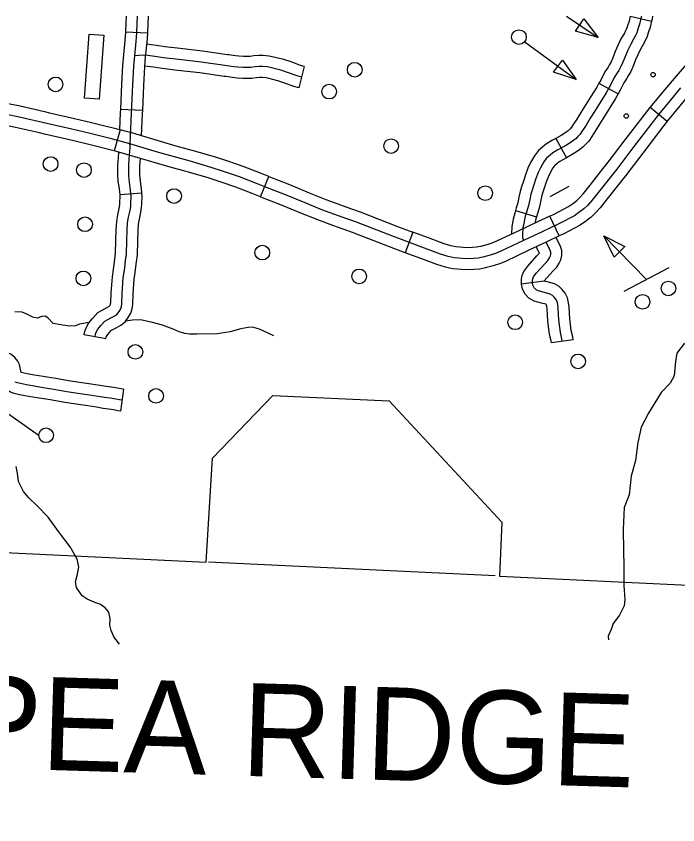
# Model space of a CAD drawing. Extents: x 653372 to 905732, y 627442 to 787275.
# Drawn here: x 712613 to 717127, y 781761 to 787275 of the extents above; entities that cross this region are included whole.
import ezdxf

# ---------------------------------------------------------------- set-up
doc = ezdxf.new("R2010")
doc.units = 0
for name, color, linetype in [('31', 7, 'Continuous'), ('32', 7, 'Continuous'), ('35', 7, 'Continuous'), ('45', 7, 'Continuous'), ('5', 7, 'Continuous'), ('56', 7, 'Continuous'), ('7', 7, 'Continuous'), ('8', 7, 'Continuous')]:
    doc.layers.add(name, color=color, linetype=linetype)

msp = doc.modelspace()

# ---------------------------------------------------------------- linework, layer by layer
at = {"layer": '31'}
for p, q in [((716938.8, 786654.6), (717053.7, 786558.3)), ((713322.3, 786500.4), (713281.3, 786356.1)), ((714279.6, 786041.9), (714337, 786180.6)), ((714337, 786180.6), (714337, 786180.6)), ((716317.8, 785776.3), (716253.4, 785911.8)), ((715319.8, 785802), (715267.4, 785661.4))]:
    msp.add_line(p, q, dxfattribs=at)
for points in [[(717294.8, 787060.7), (717280.3, 787048.3), (717262, 787029.1), (717248.4, 787013.7), (717196.2, 786960.6), (717087.2, 786833.7), (717025.3, 786758), (716938.8, 786654.6)], [(717392.2, 786946.7), (717383.6, 786939.2), (717372.5, 786927.7), (717358.2, 786911.4), (717306.7, 786859.1), (717202.2, 786737.4), (717140.9, 786662.3), (717053.7, 786558.3)], [(717144.7, 786785.5), (717083.1, 786710.1), (716996, 786606.2), (716942.8, 786535.3), (716827.4, 786385.5), (716710, 786232.2), (716586.5, 786075.1), (716539.6, 786017.1), (716509.3, 785984), (716485.7, 785960.9), (716451.6, 785935), (716420.9, 785912.9), (716315.5, 785858.3), (716201.6, 785804.2), (716074.6, 785744.3)], [(712262.9, 786699.7), (712284.4, 786701.1), (712359.3, 786701), (712412.2, 786697.3), (712466.7, 786691.6), (712521.2, 786683.8), (712570.9, 786676.2), (712640.1, 786662.9), (712805.4, 786624.5)], [(716615.9, 786233.9), (716650.7, 786278.2), (716768, 786431.2), (716883.1, 786580.7), (716937.2, 786652.8), (716938.7, 786654.6)], [(716074.6, 785744.3), (715920.3, 785671.9), (715883.6, 785657.3), (715845.9, 785644.6), (715797.4, 785631.4), (715764.8, 785624.5), (715730.4, 785621.6), (715695, 785620.7), (715655.8, 785621.9), (715632.3, 785624.5), (715601, 785627.4), (715560, 785635.5), (715507.5, 785651.8), (715398.8, 785692.4), (715187.3, 785771.4), (714933.8, 785869.3), (714836.7, 785903.7), (714698.9, 785954.9), (714583.5, 786001.6), (714450.7, 786056.6), (714309.1, 786110.9), (714251.5, 786134.7), (714136.4, 786179.9), (714034.4, 786214.4), (713944, 786243.6), (713793.3, 786287.4), (713683.3, 786317.2), (713576.4, 786347.9), (713387.8, 786403.8), (713272.5, 786436.6), (713181.9, 786459.9), (713108.9, 786477.8), (712993.9, 786504.8), (712823.3, 786543.3), (712624.5, 786589.5), (712558.2, 786602.3)], [(712805.4, 786624.5), (712840.1, 786616.4), (713010.7, 786577.9), (713126.4, 786550.7), (713200.2, 786532.6), (713292.1, 786509), (713322.3, 786500.4)], [(712771.5, 786478.4), (712608.9, 786516.2), (712545.4, 786528.4), (712499.3, 786535.4), (712448.3, 786542.7), (712399.1, 786547.9), (712354.1, 786551), (712289, 786551.1), (712272.2, 786550)], [(717054.8, 786559.6), (717002.5, 786489.9), (716886.9, 786339.8), (716769.2, 786186.2), (716733.8, 786141.2)], [(713830.3, 786354.8), (713813.5, 786359.6), (713703.4, 786389.5), (713597.4, 786419.9), (713408.7, 786475.9), (713322.3, 786500.4)], [(713281.3, 786356.1), (713252.9, 786364.2), (713163.7, 786387.2), (713091.4, 786404.9), (712977.1, 786431.7), (712806.6, 786470.2), (712771.5, 786478.4)], [(713788.4, 786210.7), (713773, 786215.2), (713663.1, 786245), (713555.4, 786275.9), (713366.9, 786331.8), (713281.3, 786356.1)], [(714337, 786180.6), (714279.5, 786204.3), (714162.2, 786250.4), (714058, 786285.6), (713966, 786315.3), (713830.3, 786354.8)], [(714279.6, 786041.9), (714223.4, 786065.2), (714110.7, 786109.5), (714010.9, 786143.2), (713922, 786171.9), (713788.4, 786210.7)], [(716253.4, 785911.8), (716282.1, 785925.5), (716381.5, 785977), (716407, 785995.3), (716436.6, 786017.8), (716455.4, 786036.2), (716482.7, 786066), (716527.8, 786121.9), (716615.9, 786233.9)], [(714337, 786180.6), (714336.8, 786180.6), (714478.5, 786126.3), (714611.9, 786071), (714726, 786024.8), (714825.6, 785987.8)], [(716733.8, 786141.2), (716645.1, 786028.4), (716596.5, 785968.2), (716563.2, 785931.8), (716534.7, 785904), (716496.2, 785874.7), (716460.2, 785848.9), (716348.8, 785791.1), (716317.8, 785776.3)], [(714773.3, 785847.2), (714671.7, 785885), (714555.1, 785932.2), (714422.9, 785986.9), (714281.3, 786041.3), (714279.7, 786041.9)], [(714825.6, 785987.8), (714862.3, 785974.2), (714959.8, 785939.7), (715213.9, 785841.5), (715319.8, 785802)], [(716253.4, 785911.8), (716169.6, 785872), (716042.7, 785812.2), (715890.5, 785740.7), (715857.8, 785727.7), (715824.1, 785716.4), (715782.8, 785705.1)], [(715267.4, 785661.4), (715160.7, 785701.3), (714907.8, 785799), (714811.1, 785833.2), (714773.3, 785847.2)], [(715782.8, 785705.1), (715779.8, 785704.3), (715753.9, 785698.8), (715726.3, 785696.5), (715695.2, 785695.7), (715661.2, 785696.7), (715640, 785699.1), (715611.8, 785701.8), (715578.5, 785708.3), (715531.8, 785722.8), (715425.1, 785762.7), (715319.8, 785802)], [(716317.8, 785776.3), (716233.7, 785736.4), (716106.5, 785676.5), (715950.1, 785603), (715909.3, 785586.8), (715867.7, 785572.8), (715822.4, 785560.4)], [(715822.4, 785560.4), (715815.1, 785558.4), (715775.7, 785550.1), (715734.5, 785546.7), (715694.9, 785545.7), (715650.4, 785547), (715624.6, 785549.9), (715590.3, 785553.1), (715541.6, 785562.7), (715483.3, 785580.8), (715372.6, 785622.1), (715267.4, 785661.4)]]:
    msp.add_lwpolyline(points, dxfattribs=at)
at = {"layer": '32'}
for p, q in [((716801.7, 787274.7), (716947.8, 787241.5)), ((713358.8, 787168.1), (713508.6, 787160.4)), ((716588.8, 786817.6), (716719.6, 786744.3)), ((713324.3, 786640.8), (713474.1, 786634.2)), ((716295.2, 786441.4), (716366.5, 786309.4)), ((716019.6, 785950.6), (716163, 785906.8)), ((716213.3, 785469), (716059.4, 785446.9)), ((716412.3, 785067.5), (716263.7, 785047.3))]:
    msp.add_line(p, q, dxfattribs=at)
for points in [[(713363.7, 787274.7), (713361.9, 787228.5), (713358.8, 787168.1)], [(713438.8, 787274.7), (713436.8, 787225.1), (713433.5, 787160.9), (713429.7, 787102), (713419.4, 787004.4), (713413.2, 786933.8), (713406.7, 786806.6), (713398.1, 786612.9), (713391.4, 786455.2), (713387.8, 786403.8)], [(713513.8, 787274.7), (713511.8, 787221.8), (713508.6, 787160.4)], [(716878.2, 787274.7), (716877.5, 787270.8), (716866, 787220.2), (716854.2, 787185.9), (716846.6, 787162.2), (716838.3, 787143.3), (716825.2, 787118.2), (716805, 787084.2), (716786.1, 787043.2), (716768.8, 787005.3), (716752.1, 786961.9), (716738, 786930.8), (716723.4, 786904.3), (716713.7, 786887.6), (716692.8, 786857.5), (716667.3, 786804.3), (716638, 786752.1), (716596.1, 786687), (716562.1, 786632.6), (716529, 786578.2), (716500.2, 786531.4), (716476, 786494.4), (716459.9, 786469.5), (716444.8, 786454.5), (716429.7, 786438.8), (716420.3, 786430.6), (716406.1, 786419.5), (716367.7, 786395.3), (716308.2, 786363.2), (716274.5, 786342.6), (716254.8, 786327.1), (716231.1, 786307), (716211.9, 786282.2), (716189.1, 786241.3), (716172.8, 786207.8), (716157.7, 786167.4), (716144.1, 786125.5), (716132.3, 786088.9), (716124.5, 786060.7), (716116.5, 786025.5), (716108.3, 785984.2), (716096.4, 785945.3), (716086.2, 785911.7), (716077.4, 785875.8), (716069.1, 785830.7), (716066.1, 785780.7), (716067.2, 785766.1), (716074.6, 785744.3)], [(716801.5, 787274.7), (716793.8, 787240.7), (716783, 787209.6), (716776.3, 787188.8), (716770.6, 787175.6), (716759.7, 787154.8), (716738.5, 787119.2), (716717.9, 787074.5), (716699.6, 787034.3), (716682.8, 786990.8), (716670.9, 786964.3), (716658.2, 786941.3), (716650.4, 786928), (716627.7, 786895.3), (716600.7, 786838.9), (716588.8, 786817.6)], [(716954.5, 787274.7), (716951, 787255.8), (716947.8, 787241.5)], [(716947.8, 787241.5), (716938.2, 787199.6), (716925.3, 787162.1), (716916.8, 787135.7), (716906, 787110.9), (716890.7, 787081.7), (716871.4, 787049.2), (716854.2, 787012), (716837.9, 786976.2), (716821.3, 786933), (716805.2, 786897.2), (716788.6, 786867.2), (716777, 786847.3), (716757.8, 786819.7), (716733.9, 786769.8), (716719.6, 786744.3)], [(713358.8, 787168.1), (713358.7, 787165.2), (713355, 787108.4), (713344.8, 787011.6), (713338.3, 786939), (713331.7, 786810.2), (713324.3, 786640.8)], [(713508.6, 787160.4), (713508.4, 787156.5), (713504.5, 787095.7), (713494.1, 786997.1), (713488, 786928.6), (713481.6, 786803.1), (713474.1, 786634.2)], [(716588.8, 786817.6), (716573.8, 786790.8), (716532.7, 786727.2), (716498.3, 786672), (716465, 786617.3), (716436.9, 786571.5), (716413.2, 786535.3), (716401.4, 786517), (716391.4, 786507.1), (716378.1, 786493.3), (716372.6, 786488.6), (716362.8, 786480.9), (716329.8, 786460.1), (716295.2, 786441.4)], [(716719.6, 786744.3), (716702.3, 786713.4), (716659.4, 786646.9), (716626, 786593.3), (716592.9, 786539.1), (716563.6, 786491.2), (716538.9, 786453.5), (716518.5, 786421.9), (716498.3, 786401.9), (716481.4, 786384.3), (716467.9, 786372.7), (716449.3, 786358.1), (716405.5, 786330.5), (716366.5, 786309.4)], [(713324.3, 786640.8), (713323.2, 786616.1), (713318.3, 786502.2)], [(713474.1, 786634.3), (713473.1, 786609.6), (713466.6, 786458.7)], [(716295.2, 786441.4), (716270.9, 786428.3), (716231.6, 786404.3), (716207.3, 786385.1), (716176.6, 786359.1), (716149.1, 786323.6), (716122.7, 786276.1), (716103.8, 786237.4), (716086.8, 786192.1), (716072.8, 786148.6), (716060.4, 786110.5), (716051.7, 786078.9), (716043.1, 786041.1), (716035.5, 786002.5), (716024.7, 785967.3), (716019.6, 785950.6)], [(716366.5, 786309.4), (716345.6, 786298.1), (716317.4, 786281), (716302.3, 786269), (716285.6, 786254.9), (716274.7, 786240.7), (716255.6, 786206.6), (716241.7, 786178.1), (716228.5, 786142.8), (716215.5, 786102.4), (716204.1, 786067.4), (716197.2, 786042.4), (716189.9, 786009.9), (716181.2, 785965.9), (716168.1, 785923.4), (716163, 785906.8)], [(716019.6, 785950.6), (716013.8, 785931.6), (716004, 785891.5), (715994.5, 785839.7), (715991.4, 785788.1)], [(716163, 785906.8), (716158.5, 785891.9), (716151.6, 785863.5)], [(716213.3, 785469), (716275.3, 785537.7), (716300.3, 785563.3), (716317.1, 785591.3), (716327.6, 785612.6), (716335.9, 785642.2), (716334.3, 785677.7), (716327.1, 785703.2), (716296.6, 785766.3)], [(716338, 785057.4), (716335.6, 785075.1), (716325.5, 785117.4), (716315.1, 785203.4), (716309.6, 785284.9), (716306.9, 785309.3), (716303, 785329.3), (716295.5, 785344.7), (716283.5, 785359.2), (716271.3, 785370.9), (716256.3, 785379.9), (716216.4, 785391.3), (716174.7, 785401), (716156.9, 785411.2), (716145.9, 785423.4), (716137.9, 785440.1), (716134.4, 785455.5), (716134.3, 785472), (716137, 785484.4), (716142.4, 785497.2), (716160.8, 785522.8), (716220.6, 785589), (716240.5, 785609.4), (716251.2, 785627.3), (716257.3, 785639.6), (716260.5, 785650.8), (716259.8, 785665.6), (716256.7, 785676.4), (716228.8, 785734.1)], [(716063.2, 785498.3), (716065.1, 785507.1), (716076.7, 785534.3), (716102.3, 785569.9), (716165.9, 785640.4), (716180.7, 785655.6), (716182.3, 785658.1), (716161, 785702.1)], [(716263.7, 785047.3), (716261.8, 785061.3), (716251.6, 785104.1), (716240.4, 785196.3), (716234.8, 785278.3), (716232.7, 785298), (716231.4, 785304.4), (716228.3, 785308.2), (716225.9, 785310.6), (716197.6, 785318.7), (716147, 785330.4), (716109.1, 785352), (716082.9, 785381.3), (716066.6, 785415.3), (716059.4, 785446.9), (716059.3, 785479.7), (716063.3, 785498.3)], [(716412.3, 785067.5), (716409.4, 785088.9), (716399.5, 785130.7), (716389.8, 785210.4), (716384.3, 785291.4), (716381.1, 785320.7), (716374.7, 785353.4), (716359, 785385.6), (716338.6, 785410.3), (716317.2, 785430.9), (716286.3, 785449.3), (716235.2, 785463.9), (716213.3, 785469)]]:
    msp.add_lwpolyline(points, dxfattribs=at)
at = {"layer": '35'}
for points in [[(713110.2, 785185.7), (713045.4, 785175.5), (713018, 785164.2), (712976.8, 785161.7), (712961.1, 785164), (712918.4, 785170.9), (712865.5, 785180), (712828.2, 785218.4), (712811.9, 785228.2), (712788.5, 785227.1), (712756.4, 785215.7), (712727.8, 785223.3), (712680.8, 785245.2), (712655.1, 785257.2), (712602.9, 785258.8)], [(714370.1, 785095.6), (714272.6, 785141.5), (714226.3, 785154), (714194.6, 785153.1), (714145.8, 785143.4), (714072.3, 785121.3), (713984.3, 785109.1), (713846.2, 785107.6), (713795.7, 785105.4), (713764.1, 785110.1), (713725.3, 785122.4), (713683, 785140.5), (713611, 785168.8), (713535.1, 785187.9), (713461, 785205), (713406.8, 785202.9), (713359.9, 785195)], [(717171.4, 785044.1), (717118.7, 784976), (717110.6, 784919.2), (717101.4, 784823.1), (717074.6, 784773.2), (717012.5, 784708.6), (716925.9, 784568.6), (716875.5, 784471.9), (716853.3, 784367.9), (716837, 784244.9), (716808.4, 784138), (716795.1, 784011.6), (716760.8, 783923.9), (716753.2, 783775.2), (716755.1, 783629.4), (716758.4, 783527.9), (716757.5, 783391.7), (716764.2, 783296.4), (716759.7, 783254.1), (716729.3, 783191.6), (716686.4, 783132.7), (716672.5, 783091.9), (716652.2, 783048.2), (716653.1, 783023.4)], [(713317.4, 782993.2), (713278.7, 783043.7), (713261.6, 783086.8), (713251.5, 783122.2), (713254.7, 783166.5), (713245, 783211.1), (713219.9, 783239.6), (713189.2, 783262.7), (713145.3, 783278.8), (713097.9, 783298.7), (713063.5, 783322), (713024.5, 783378.6), (713018.3, 783417.6), (713031, 783470.9), (713041.7, 783520.5), (713028.5, 783572.6), (712981.1, 783655.4), (712901.1, 783761.3), (712831.9, 783859.6), (712756.6, 783935.8), (712699.1, 783989.8), (712663.4, 784033.4), (712628.5, 784101), (712622.8, 784158.5), (712613.1, 784203.2)]]:
    msp.add_lwpolyline(points, dxfattribs=at)
at = {"layer": '45'}
for p, q in [((714578.6, 786932.2), (714540.9, 786787)), ((713471.4, 786067.2), (713321.9, 786056.1)), ((713225.1, 785074), (713077.9, 785103)), ((713344.7, 784731.2), (713324.9, 784582.5))]:
    msp.add_line(p, q, dxfattribs=at)
for points in [[(714054, 787012.2), (713884.7, 787036.6), (713731, 787054.2), (713628.2, 787066), (713570.7, 787074.4), (713503.2, 787083.8)], [(714559.8, 786859.6), (714530.2, 786867.3), (714464.5, 786891.6), (714418.2, 786906.6), (714371.9, 786918.8), (714328.1, 786928.3), (714294.3, 786930.6), (714270.6, 786930.7), (714242.8, 786928.8), (714214.9, 786924.9), (714191.2, 786924.9), (714161.4, 786925.1), (714125.5, 786926.2), (714098.5, 786929.7), (714053.1, 786936.5), (713875, 786962.2), (713722.5, 786979.7), (713618.5, 786991.6), (713560.1, 787000.1), (713510.9, 787007), (713482.5, 787007.9), (713449.9, 787007.5), (713419.4, 787004.4)], [(714578.6, 786932.3), (714552.7, 786939), (714489.1, 786962.5), (714439.3, 786978.6), (714389.4, 786991.8), (714338.7, 787002.7), (714297, 787005.6), (714268.2, 787005.7), (714235.1, 787003.4), (714209.7, 786999.9), (714191.5, 786999.9), (714162.8, 787000.1), (714131.5, 787001.1), (714108.9, 787004), (714064, 787010.7), (714054, 787012.2)], [(714032.6, 786863.7), (713865.4, 786887.8), (713713.9, 786905.1), (713608.8, 786917.2), (713549.5, 786925.9), (713488.3, 786934.4)], [(714540.9, 786787), (714507.7, 786795.7), (714440, 786820.8), (714397.1, 786834.6), (714354.4, 786845.9), (714317.5, 786853.8), (714291.6, 786855.6), (714273.1, 786855.7), (714250.5, 786854.1), (714220.1, 786849.9), (714190.9, 786849.9), (714160, 786850.1), (714119.5, 786851.4), (714088.2, 786855.5), (714042.2, 786862.3), (714032.6, 786863.7)], [(713151.5, 785088.5), (713154.9, 785105.9), (713159.5, 785120.8), (713170.6, 785141), (713190.5, 785164.6), (713217.7, 785194.3), (713259.7, 785216.8), (713286.5, 785231.1), (713302.7, 785244), (713315.8, 785261.9), (713326.3, 785279.2), (713331, 785295.3), (713333.7, 785315.3), (713336.6, 785384.7), (713343.9, 785489.7), (713353.5, 785556.7), (713359.6, 785608.9), (713365.5, 785652.5), (713368.7, 785743.1), (713370, 785816.2), (713373.6, 785866), (713380.2, 785905), (713389.9, 785950.7), (713394.2, 785979.8), (713396, 785998.6), (713397.7, 786047.1), (713396.2, 786067.2), (713391.1, 786106.2), (713383.2, 786160.8), (713381.3, 786193.8), (713381.3, 786223.5), (713381.9, 786258.6), (713384.9, 786300.7), (713391.5, 786380.6), (713390.5, 786391.9), (713387.8, 786403.8)], [(713321.9, 786056.1), (713321.6, 786059.6), (713316.9, 786095.9), (713308.5, 786153.1), (713306.2, 786191.7), (713306.3, 786224.2), (713307, 786261.9), (713310.1, 786306.4), (713313.4, 786347)], [(713471.4, 786067.2), (713470.9, 786074.8), (713465.4, 786116.5), (713457.9, 786168.4), (713456.3, 786195.9), (713456.3, 786222.7), (713456.9, 786255.3), (713460.3, 786304.1)], [(713276.4, 785547.4), (713279.1, 785566.4), (713285.2, 785618.3), (713290.7, 785658.9), (713293.7, 785745.1), (713295.1, 785819.6), (713299.1, 785874.9), (713306.5, 785919.1), (713316.1, 785963.9), (713319.7, 785988.8), (713321.1, 786003.5), (713322.6, 786045.7), (713321.9, 786056.1)], [(713424.9, 785526.3), (713427.8, 785547), (713434, 785599.4), (713440.4, 785646.2), (713443.7, 785741.1), (713445, 785812.8), (713448.2, 785857), (713453.9, 785891), (713463.8, 785937.5), (713468.6, 785970.8), (713470.8, 785993.6), (713472.8, 786048.5), (713471.4, 786067.2)], [(713077.9, 785103), (713082.1, 785124.4), (713090.2, 785150.3), (713108.4, 785183.6), (713134.2, 785214.1), (713171, 785254.4), (713224.4, 785283), (713245.2, 785294.1), (713248.1, 785296.4), (713253.4, 785303.6), (713257.1, 785309.7), (713257.4, 785310.8), (713258.9, 785321.9), (713261.7, 785388.8), (713269.3, 785497.6), (713276.4, 785547.4)], [(713225.1, 785074), (713227.7, 785087.5), (713228.9, 785091.4), (713232.8, 785098.4), (713246.9, 785115.1), (713264.4, 785134.2), (713295.1, 785150.7), (713327.7, 785168.1), (713357.4, 785191.6), (713378.2, 785220.3), (713395.6, 785248.7), (713404.6, 785279.9), (713408.5, 785308.7), (713411.5, 785380.5), (713418.6, 785481.8), (713424.9, 785526.3)], [(712825.2, 784812.9), (712796.2, 784817.5), (712737.6, 784828), (712697.8, 784834.6), (712657.6, 784842.5), (712646.1, 784845.2), (712644.3, 784855.9), (712641.4, 784875.9), (712635.2, 784899.1), (712623.6, 784922.1), (712603.5, 784947.8), (712576.2, 784969.4), (712542.2, 784984.1), (712514.4, 784990.4), (712449.1, 784994.3), (712375, 784998)], [(712801.4, 784664.8), (712771.1, 784669.6), (712712.1, 784680.2), (712671.2, 784686.9), (712625.9, 784695.8), (712598.9, 784702.2), (712570, 784713.6), (712548.3, 784729.6), (712529.8, 784747.5), (712511.7, 784774.2), (712500.9, 784804.5), (712496.1, 784832.4), (712494.8, 784841.1), (712493.3, 784841.4), (712441, 784844.5), (712367.5, 784848.2)], [(713334.8, 784656.8), (713318.6, 784659), (713292, 784664), (713253.8, 784670.1), (713216.6, 784674.6), (713172.5, 784682.2), (713113.1, 784691.1), (713034.1, 784702.6), (712958.1, 784714.1), (712870.1, 784729.7), (712783.6, 784743.6), (712724.8, 784754.1), (712684.5, 784760.8), (712641.8, 784769.2), (712621.4, 784773.9), (712606.6, 784779.8)], [(713344.7, 784731.2), (713330.4, 784733.1), (713304.9, 784737.9), (713264.2, 784744.4), (713227.4, 784748.8), (713184.4, 784756.2), (713124, 784765.3), (713045.1, 784776.8), (712970.3, 784788.1), (712882.6, 784803.7), (712825.2, 784812.9)], [(713324.9, 784582.5), (713306.7, 784584.9), (713279.1, 784590.1), (713243.3, 784595.9), (713205.7, 784600.4), (713160.6, 784608.1), (713102.1, 784616.9), (713023, 784628.5), (712946, 784640.1), (712857.6, 784655.8), (712801.4, 784664.8)]]:
    msp.add_lwpolyline(points, dxfattribs=at)
at = {"layer": '5'}
msp.add_lwpolyline([(715881.4, 783458.4), (713924.7, 783551.6)], dxfattribs=at)
at = {"layer": '56'}
for p, q in [((716428.2, 787172.1), (716484.9, 787256.9)), ((716484.9, 787256.9), (716583.7, 787129.4)), ((716583.7, 787129.4), (716428.2, 787172.1)), ((716278.7, 786892.7), (716339, 786974.9)), ((716339, 786974.9), (716432.2, 786843.2)), ((716432.2, 786843.2), (716278.7, 786892.7)), ((716692.6, 785632.6), (716621.8, 785777.5)), ((716621.8, 785777.5), (716765.4, 785704)), ((716765.4, 785704), (716692.6, 785632.6))]:
    msp.add_line(p, q, dxfattribs=at)
for points in [[(716366.6, 787274.7), (716583.7, 787129.4)], [(716084.6, 787098.4), (716432.2, 786843.2)], [(716254.8, 786045.9), (716386.3, 786114.9)], [(716913.5, 785480.2), (716621.8, 785777.5)], [(716760.2, 785399.8), (717066.7, 785560.7)], [(712764.2, 784417.1), (712420.7, 784658.2), (712111.4, 784739)]]:
    msp.add_lwpolyline(points, dxfattribs=at)
msp.add_lwpolyline([(713111.7, 787151.4), (713211.4, 787144.3), (713180, 786707.9), (713080.3, 786715.1)], close=True, dxfattribs=at)
for centre, radius in [((716042.8, 787132), 50), ((714922.6, 786909.8), 50), ((716957.5, 786875.8), 15), ((712881.9, 786809.7), 50), ((714748.1, 786760.1), 50), ((716774.9, 786594.1), 15), ((715170.8, 786388.7), 50), ((712848.3, 786266.5), 50), ((713075.4, 786224.9), 50), ((713690.1, 786048.4), 50), ((715812.6, 786067.9), 50), ((713082.7, 785855.9), 50), ((714291.8, 785662.6), 50), ((714952.9, 785500.4), 50), ((713071.3, 785486.6), 50), ((717062.7, 785418.1), 50), ((716885.8, 785326.9), 50), ((716017, 785187.4), 50), ((713426.3, 784985.6), 50), ((716446.4, 784920.9), 50), ((713567.4, 784685.6), 50), ((712817.5, 784417), 50)]:
    msp.add_circle(centre, radius, dxfattribs=at)
at = {"layer": '7'}
for points in [[(713908.2, 783552.4), (713952.6, 784261.6), (714364.8, 784688.5), (715158.1, 784651), (715925.6, 783824.1), (715910.3, 783457.1)], [(710639.3, 783707.5), (711920.2, 783647.1), (713908.2, 783552.4)], [(715910.3, 783457.1), (717244.5, 783393.5), (717140.5, 780694.7)]]:
    msp.add_lwpolyline(points, dxfattribs=at)

# ---------------------------------------------------------------- texts
at = {"layer": '8'}
msp.add_text('PEA RIDGE', height=633.6, rotation=358.28, dxfattribs=at).set_placement((712213.4, 782153.8))

doc.saveas('drawing.dxf')
